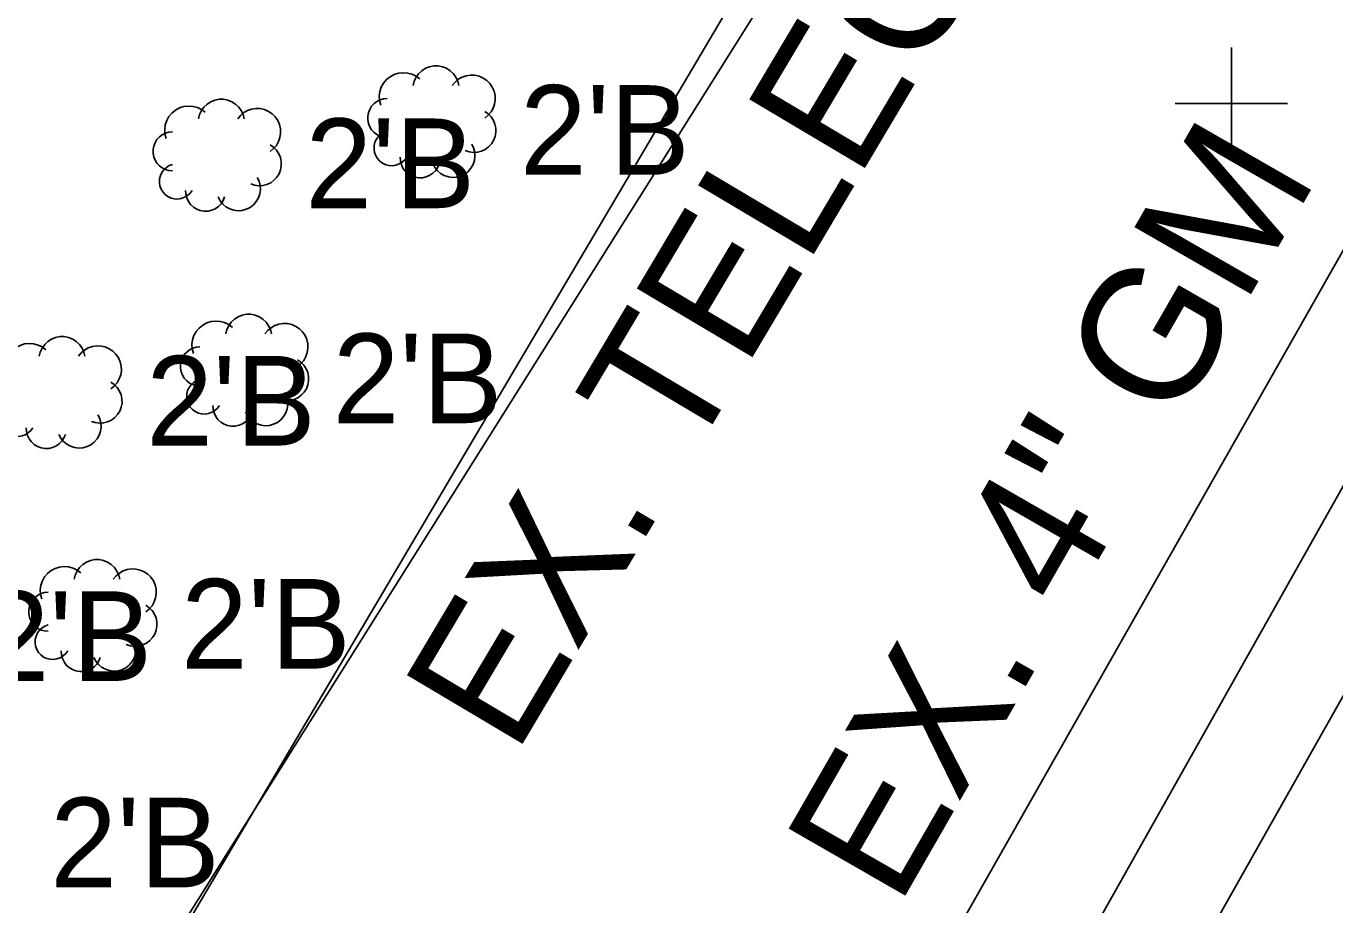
# Model space of a CAD drawing. Extents: x 1363693 to 1365209, y 422201 to 424153.
# Drawn here: x 1364063.69 to 1364087.03, y 422768.44 to 422784.12 of the extents above; entities that cross this region are included whole.
import ezdxf

# ---------------------------------------------------------------- set-up
doc = ezdxf.new("R2010")
doc.units = 0
for name, color, linetype in [('OWNERS', 7, 'Continuous'), ('PM_X_Channelizing_Line', 7, 'Continuous'), ('PM_X_Edge_Line', 7, 'Continuous'), ('SV_X_Original_Ground', 7, 'Continuous'), ('UT_X_FO', 7, 'Continuous'), ('UT_X_Gas', 7, 'Continuous'), ('UT_X_Gas_Text', 7, 'Continuous'), ('UT_X_Telecom_Text', 7, 'Continuous'), ('VG_X_Cells', 7, 'Continuous'), ('VG_X_Flower_Bed', 7, 'Continuous'), ('VG_X_Text', 7, 'Continuous')]:
    doc.layers.add(name, color=color, linetype=linetype)

msp = doc.modelspace()

# ---------------------------------------------------------------- linework, layer by layer
at = {"layer": 'OWNERS'}
msp.add_lwpolyline([(1364052.728, 422714.955), (1364065.039, 422736.632), (1364077.353, 422758.456), (1364089.632, 422780.271), (1364102.08, 422801.911)], dxfattribs=at)
at = {"layer": 'PM_X_Channelizing_Line'}
msp.add_line((1364078.931, 422757.548), (1364091.221, 422779.339), dxfattribs=at)
at = {"layer": 'PM_X_Edge_Line'}
msp.add_line((1364078.931, 422757.548), (1364091.221, 422779.339), dxfattribs=at)
at = {"layer": 'SV_X_Original_Ground'}
for p, q in [((1364085.183, 422781.733), (1364085.183, 422783.733)), ((1364084.183, 422782.733), (1364086.183, 422782.733))]:
    msp.add_line(p, q, dxfattribs=at)
at = {"layer": 'UT_X_FO'}
msp.add_lwpolyline([(1364198.41, 423083.145), (1364202.916, 423079.215), (1364206.614, 423072.625), (1364206.927, 423065.384), (1364205.607, 423052.889), (1364202.652, 423033.176), (1364193.585, 423006.537), (1364182.955, 422981.103), (1364130.325, 422876.058), (1364040.63, 422724.214)], dxfattribs=at)
at = {"layer": 'UT_X_Gas'}
msp.add_lwpolyline([(1364207.557, 423089.372), (1364211.518, 423072.856), (1364208.943, 423046.381), (1364201.649, 423012.485), (1364191.712, 422981.617), (1364181.14, 422953.292), (1364166.466, 422921.961), (1364127.708, 422851.525), (1364051.86, 422717.903)], dxfattribs=at)
at = {"layer": 'VG_X_Cells'}
for points in [[(1364070.705, 422783.173), (1364070.64, 422783.222), (1364070.567, 422783.257), (1364070.488, 422783.279), (1364070.406, 422783.285), (1364070.325, 422783.275), (1364070.247, 422783.251), (1364070.176, 422783.212), (1364070.112, 422783.161), (1364070.06, 422783.098), (1364070.02, 422783.027), (1364069.994, 422782.95), (1364069.984, 422782.869), (1364069.989, 422782.787), (1364070.009, 422782.708)], [(1364071.402, 422783.057), (1364071.383, 422783.132), (1364071.351, 422783.203), (1364071.306, 422783.267), (1364071.249, 422783.321), (1364071.184, 422783.363), (1364071.111, 422783.392), (1364071.035, 422783.407), (1364070.956, 422783.407), (1364070.88, 422783.392), (1364070.807, 422783.363), (1364070.742, 422783.321), (1364070.685, 422783.267), (1364070.64, 422783.203), (1364070.607, 422783.132), (1364070.589, 422783.057)], [(1364071.866, 422782.476), (1364071.927, 422782.525), (1364071.977, 422782.584), (1364072.016, 422782.652), (1364072.041, 422782.726), (1364072.052, 422782.802), (1364072.049, 422782.88), (1364072.031, 422782.956), (1364072, 422783.027), (1364071.956, 422783.092), (1364071.901, 422783.147), (1364071.837, 422783.19), (1364071.766, 422783.222), (1364071.69, 422783.239), (1364071.612, 422783.242), (1364071.535, 422783.231), (1364071.462, 422783.206), (1364071.394, 422783.167), (1364071.335, 422783.117), (1364071.286, 422783.057)], [(1364067.574, 422782.462), (1364067.555, 422782.537), (1364067.523, 422782.608), (1364067.478, 422782.672), (1364067.421, 422782.726), (1364067.356, 422782.768), (1364067.283, 422782.797), (1364067.207, 422782.812), (1364067.128, 422782.812), (1364067.052, 422782.797), (1364066.979, 422782.768), (1364066.914, 422782.726), (1364066.857, 422782.672), (1364066.812, 422782.608), (1364066.779, 422782.537), (1364066.761, 422782.462)], [(1364070.125, 422782.824), (1364070.061, 422782.818), (1364069.999, 422782.801), (1364069.941, 422782.772), (1364069.89, 422782.733), (1364069.847, 422782.686), (1364069.813, 422782.631), (1364069.79, 422782.571), (1364069.778, 422782.508), (1364069.778, 422782.444), (1364069.79, 422782.381), (1364069.813, 422782.321), (1364069.847, 422782.266), (1364069.89, 422782.219), (1364069.941, 422782.18), (1364069.999, 422782.151), (1364070.061, 422782.134), (1364070.125, 422782.128)], [(1364066.877, 422782.578), (1364066.812, 422782.627), (1364066.739, 422782.662), (1364066.66, 422782.684), (1364066.578, 422782.69), (1364066.497, 422782.68), (1364066.419, 422782.656), (1364066.348, 422782.617), (1364066.284, 422782.566), (1364066.232, 422782.503), (1364066.192, 422782.432), (1364066.166, 422782.355), (1364066.156, 422782.274), (1364066.161, 422782.192), (1364066.181, 422782.113)], [(1364068.038, 422781.881), (1364068.099, 422781.93), (1364068.149, 422781.989), (1364068.188, 422782.057), (1364068.213, 422782.131), (1364068.224, 422782.207), (1364068.221, 422782.285), (1364068.203, 422782.361), (1364068.172, 422782.432), (1364068.128, 422782.497), (1364068.073, 422782.552), (1364068.009, 422782.595), (1364067.938, 422782.627), (1364067.862, 422782.644), (1364067.784, 422782.647), (1364067.707, 422782.636), (1364067.634, 422782.611), (1364067.566, 422782.572), (1364067.507, 422782.522), (1364067.458, 422782.462)], [(1364071.518, 422781.895), (1364071.588, 422781.872), (1364071.662, 422781.862), (1364071.736, 422781.867), (1364071.808, 422781.885), (1364071.875, 422781.917), (1364071.934, 422781.961), (1364071.985, 422782.015), (1364072.024, 422782.078), (1364072.051, 422782.147), (1364072.064, 422782.22), (1364072.063, 422782.294), (1364072.048, 422782.367), (1364072.02, 422782.435), (1364071.979, 422782.497), (1364071.927, 422782.55), (1364071.866, 422782.592)], [(1364066.297, 422782.229), (1364066.233, 422782.223), (1364066.171, 422782.206), (1364066.113, 422782.177), (1364066.062, 422782.138), (1364066.019, 422782.091), (1364065.985, 422782.036), (1364065.962, 422781.976), (1364065.95, 422781.913), (1364065.95, 422781.849), (1364065.962, 422781.786), (1364065.985, 422781.726), (1364066.019, 422781.671), (1364066.062, 422781.624), (1364066.113, 422781.585), (1364066.171, 422781.556), (1364066.233, 422781.539), (1364066.297, 422781.533)], [(1364070.125, 422782.244), (1364070.067, 422782.223), (1364070.014, 422782.191), (1364069.969, 422782.149), (1364069.933, 422782.099), (1364069.907, 422782.044), (1364069.892, 422781.984), (1364069.89, 422781.923), (1364069.899, 422781.862), (1364069.92, 422781.804), (1364069.952, 422781.752), (1364069.994, 422781.706), (1364070.043, 422781.67), (1364070.099, 422781.644), (1364070.159, 422781.629), (1364070.22, 422781.626), (1364070.281, 422781.636), (1364070.339, 422781.657), (1364070.391, 422781.688), (1364070.437, 422781.73), (1364070.473, 422781.779)], [(1364067.69, 422781.3), (1364067.76, 422781.277), (1364067.834, 422781.267), (1364067.908, 422781.272), (1364067.98, 422781.29), (1364068.047, 422781.322), (1364068.106, 422781.366), (1364068.157, 422781.42), (1364068.196, 422781.483), (1364068.223, 422781.552), (1364068.236, 422781.625), (1364068.235, 422781.699), (1364068.22, 422781.772), (1364068.192, 422781.84), (1364068.151, 422781.902), (1364068.099, 422781.955), (1364068.038, 422781.997)], [(1364070.357, 422781.779), (1364070.361, 422781.711), (1364070.378, 422781.645), (1364070.407, 422781.583), (1364070.447, 422781.527), (1364070.498, 422781.481), (1364070.556, 422781.445), (1364070.62, 422781.421), (1364070.688, 422781.41), (1364070.757, 422781.412), (1364070.823, 422781.427), (1364070.886, 422781.454), (1364070.942, 422781.493), (1364070.99, 422781.542), (1364071.028, 422781.6), (1364071.054, 422781.663)], [(1364070.937, 422781.663), (1364070.972, 422781.596), (1364071.02, 422781.536), (1364071.077, 422781.487), (1364071.144, 422781.45), (1364071.216, 422781.427), (1364071.291, 422781.418), (1364071.367, 422781.423), (1364071.44, 422781.444), (1364071.508, 422781.477), (1364071.568, 422781.524), (1364071.618, 422781.581), (1364071.656, 422781.647), (1364071.681, 422781.719), (1364071.691, 422781.794), (1364071.686, 422781.87), (1364071.667, 422781.943), (1364071.634, 422782.012)], [(1364066.297, 422781.649), (1364066.239, 422781.628), (1364066.186, 422781.596), (1364066.141, 422781.554), (1364066.105, 422781.504), (1364066.079, 422781.449), (1364066.064, 422781.389), (1364066.062, 422781.328), (1364066.071, 422781.267), (1364066.092, 422781.209), (1364066.124, 422781.157), (1364066.166, 422781.111), (1364066.215, 422781.075), (1364066.271, 422781.049), (1364066.331, 422781.034), (1364066.392, 422781.031), (1364066.453, 422781.041), (1364066.511, 422781.062), (1364066.563, 422781.093), (1364066.609, 422781.135), (1364066.645, 422781.184)], [(1364067.109, 422781.068), (1364067.144, 422781.001), (1364067.192, 422780.941), (1364067.249, 422780.892), (1364067.316, 422780.855), (1364067.388, 422780.832), (1364067.463, 422780.823), (1364067.539, 422780.828), (1364067.612, 422780.849), (1364067.68, 422780.882), (1364067.74, 422780.929), (1364067.79, 422780.986), (1364067.828, 422781.052), (1364067.853, 422781.124), (1364067.863, 422781.199), (1364067.858, 422781.275), (1364067.839, 422781.348), (1364067.806, 422781.417)], [(1364066.529, 422781.184), (1364066.533, 422781.116), (1364066.55, 422781.05), (1364066.579, 422780.988), (1364066.619, 422780.932), (1364066.67, 422780.886), (1364066.728, 422780.85), (1364066.792, 422780.826), (1364066.86, 422780.815), (1364066.929, 422780.817), (1364066.995, 422780.832), (1364067.058, 422780.859), (1364067.114, 422780.898), (1364067.162, 422780.947), (1364067.2, 422781.005), (1364067.226, 422781.068)], [(1364067.364, 422778.742), (1364067.299, 422778.791), (1364067.226, 422778.826), (1364067.147, 422778.848), (1364067.065, 422778.854), (1364066.984, 422778.844), (1364066.906, 422778.82), (1364066.835, 422778.781), (1364066.771, 422778.73), (1364066.719, 422778.667), (1364066.679, 422778.596), (1364066.653, 422778.519), (1364066.643, 422778.438), (1364066.648, 422778.356), (1364066.668, 422778.277)], [(1364068.061, 422778.626), (1364068.042, 422778.701), (1364068.01, 422778.772), (1364067.965, 422778.836), (1364067.908, 422778.89), (1364067.843, 422778.932), (1364067.77, 422778.961), (1364067.694, 422778.976), (1364067.615, 422778.976), (1364067.539, 422778.961), (1364067.466, 422778.932), (1364067.401, 422778.89), (1364067.344, 422778.836), (1364067.299, 422778.772), (1364067.266, 422778.701), (1364067.248, 422778.626)], [(1364068.525, 422778.045), (1364068.586, 422778.094), (1364068.636, 422778.153), (1364068.675, 422778.221), (1364068.7, 422778.295), (1364068.711, 422778.371), (1364068.708, 422778.449), (1364068.69, 422778.525), (1364068.659, 422778.596), (1364068.615, 422778.661), (1364068.56, 422778.716), (1364068.496, 422778.759), (1364068.425, 422778.791), (1364068.349, 422778.808), (1364068.271, 422778.811), (1364068.194, 422778.8), (1364068.121, 422778.775), (1364068.053, 422778.736), (1364067.994, 422778.686), (1364067.945, 422778.626)], [(1364064.733, 422778.227), (1364064.714, 422778.302), (1364064.682, 422778.373), (1364064.637, 422778.437), (1364064.58, 422778.491), (1364064.515, 422778.533), (1364064.442, 422778.562), (1364064.366, 422778.577), (1364064.287, 422778.577), (1364064.211, 422778.562), (1364064.138, 422778.533), (1364064.073, 422778.491), (1364064.016, 422778.437), (1364063.971, 422778.373), (1364063.938, 422778.302), (1364063.92, 422778.227)], [(1364064.036, 422778.343), (1364063.971, 422778.392), (1364063.898, 422778.427), (1364063.819, 422778.449), (1364063.737, 422778.455), (1364063.656, 422778.445), (1364063.578, 422778.421), (1364063.507, 422778.382), (1364063.443, 422778.331), (1364063.391, 422778.268), (1364063.351, 422778.197), (1364063.325, 422778.12), (1364063.315, 422778.039), (1364063.32, 422777.957), (1364063.34, 422777.878)], [(1364065.197, 422777.646), (1364065.258, 422777.695), (1364065.308, 422777.754), (1364065.347, 422777.822), (1364065.372, 422777.896), (1364065.383, 422777.972), (1364065.38, 422778.05), (1364065.362, 422778.126), (1364065.331, 422778.197), (1364065.287, 422778.262), (1364065.232, 422778.317), (1364065.168, 422778.36), (1364065.097, 422778.392), (1364065.021, 422778.409), (1364064.943, 422778.412), (1364064.866, 422778.401), (1364064.793, 422778.376), (1364064.725, 422778.337), (1364064.666, 422778.287), (1364064.617, 422778.227)], [(1364066.784, 422778.393), (1364066.72, 422778.387), (1364066.658, 422778.37), (1364066.6, 422778.341), (1364066.549, 422778.302), (1364066.506, 422778.255), (1364066.472, 422778.2), (1364066.449, 422778.14), (1364066.437, 422778.077), (1364066.437, 422778.013), (1364066.449, 422777.95), (1364066.472, 422777.89), (1364066.506, 422777.835), (1364066.549, 422777.788), (1364066.6, 422777.749), (1364066.658, 422777.72), (1364066.72, 422777.703), (1364066.784, 422777.697)], [(1364068.177, 422777.464), (1364068.247, 422777.441), (1364068.321, 422777.431), (1364068.395, 422777.436), (1364068.467, 422777.454), (1364068.534, 422777.486), (1364068.593, 422777.53), (1364068.644, 422777.584), (1364068.683, 422777.647), (1364068.71, 422777.716), (1364068.723, 422777.789), (1364068.722, 422777.863), (1364068.707, 422777.936), (1364068.679, 422778.004), (1364068.638, 422778.066), (1364068.586, 422778.119), (1364068.525, 422778.161)], [(1364066.784, 422777.813), (1364066.726, 422777.792), (1364066.673, 422777.76), (1364066.628, 422777.718), (1364066.592, 422777.668), (1364066.566, 422777.613), (1364066.551, 422777.553), (1364066.549, 422777.492), (1364066.558, 422777.431), (1364066.579, 422777.373), (1364066.611, 422777.321), (1364066.653, 422777.275), (1364066.702, 422777.239), (1364066.758, 422777.213), (1364066.818, 422777.198), (1364066.879, 422777.195), (1364066.94, 422777.205), (1364066.998, 422777.226), (1364067.05, 422777.257), (1364067.096, 422777.299), (1364067.132, 422777.348)], [(1364064.849, 422777.065), (1364064.919, 422777.042), (1364064.993, 422777.032), (1364065.067, 422777.037), (1364065.139, 422777.055), (1364065.206, 422777.087), (1364065.265, 422777.131), (1364065.316, 422777.185), (1364065.355, 422777.248), (1364065.382, 422777.317), (1364065.395, 422777.39), (1364065.394, 422777.464), (1364065.379, 422777.537), (1364065.351, 422777.605), (1364065.31, 422777.667), (1364065.258, 422777.72), (1364065.197, 422777.762)], [(1364067.596, 422777.232), (1364067.631, 422777.165), (1364067.679, 422777.105), (1364067.736, 422777.056), (1364067.803, 422777.019), (1364067.875, 422776.996), (1364067.95, 422776.987), (1364068.026, 422776.992), (1364068.099, 422777.013), (1364068.167, 422777.046), (1364068.227, 422777.093), (1364068.277, 422777.15), (1364068.315, 422777.216), (1364068.34, 422777.288), (1364068.35, 422777.363), (1364068.345, 422777.439), (1364068.326, 422777.512), (1364068.293, 422777.581)], [(1364063.456, 422777.414), (1364063.398, 422777.393), (1364063.345, 422777.361), (1364063.3, 422777.319), (1364063.264, 422777.269), (1364063.238, 422777.214), (1364063.223, 422777.154), (1364063.221, 422777.093), (1364063.23, 422777.032), (1364063.251, 422776.974), (1364063.283, 422776.922), (1364063.325, 422776.876), (1364063.374, 422776.84), (1364063.43, 422776.814), (1364063.49, 422776.799), (1364063.551, 422776.796), (1364063.612, 422776.806), (1364063.67, 422776.827), (1364063.722, 422776.858), (1364063.768, 422776.9), (1364063.804, 422776.949)], [(1364067.016, 422777.348), (1364067.02, 422777.28), (1364067.037, 422777.214), (1364067.066, 422777.152), (1364067.106, 422777.096), (1364067.157, 422777.05), (1364067.215, 422777.014), (1364067.279, 422776.99), (1364067.347, 422776.979), (1364067.416, 422776.981), (1364067.482, 422776.996), (1364067.545, 422777.023), (1364067.601, 422777.062), (1364067.649, 422777.111), (1364067.687, 422777.169), (1364067.713, 422777.232)], [(1364064.268, 422776.833), (1364064.303, 422776.766), (1364064.351, 422776.706), (1364064.408, 422776.657), (1364064.475, 422776.62), (1364064.547, 422776.597), (1364064.622, 422776.588), (1364064.698, 422776.593), (1364064.771, 422776.614), (1364064.839, 422776.647), (1364064.899, 422776.694), (1364064.949, 422776.751), (1364064.987, 422776.817), (1364065.012, 422776.889), (1364065.022, 422776.964), (1364065.017, 422777.04), (1364064.998, 422777.113), (1364064.965, 422777.182)], [(1364063.688, 422776.949), (1364063.692, 422776.881), (1364063.709, 422776.815), (1364063.738, 422776.753), (1364063.778, 422776.697), (1364063.829, 422776.651), (1364063.887, 422776.615), (1364063.951, 422776.591), (1364064.019, 422776.58), (1364064.088, 422776.582), (1364064.154, 422776.597), (1364064.217, 422776.624), (1364064.273, 422776.663), (1364064.321, 422776.712), (1364064.359, 422776.77), (1364064.385, 422776.833)], [(1364065.356, 422774.248), (1364065.337, 422774.323), (1364065.305, 422774.394), (1364065.26, 422774.458), (1364065.203, 422774.512), (1364065.138, 422774.554), (1364065.065, 422774.583), (1364064.989, 422774.598), (1364064.91, 422774.598), (1364064.834, 422774.583), (1364064.761, 422774.554), (1364064.696, 422774.512), (1364064.639, 422774.458), (1364064.594, 422774.394), (1364064.561, 422774.323), (1364064.543, 422774.248)], [(1364064.659, 422774.364), (1364064.594, 422774.413), (1364064.521, 422774.448), (1364064.442, 422774.47), (1364064.36, 422774.476), (1364064.279, 422774.466), (1364064.201, 422774.442), (1364064.13, 422774.403), (1364064.066, 422774.352), (1364064.014, 422774.289), (1364063.974, 422774.218), (1364063.948, 422774.141), (1364063.938, 422774.06), (1364063.943, 422773.978), (1364063.963, 422773.899)], [(1364065.82, 422773.667), (1364065.881, 422773.716), (1364065.931, 422773.775), (1364065.97, 422773.843), (1364065.995, 422773.917), (1364066.006, 422773.993), (1364066.003, 422774.071), (1364065.985, 422774.147), (1364065.954, 422774.218), (1364065.91, 422774.283), (1364065.855, 422774.338), (1364065.791, 422774.381), (1364065.72, 422774.413), (1364065.644, 422774.43), (1364065.566, 422774.433), (1364065.489, 422774.422), (1364065.416, 422774.397), (1364065.348, 422774.358), (1364065.289, 422774.308), (1364065.24, 422774.248)], [(1364064.079, 422774.015), (1364064.015, 422774.009), (1364063.953, 422773.992), (1364063.895, 422773.963), (1364063.844, 422773.924), (1364063.801, 422773.877), (1364063.767, 422773.822), (1364063.744, 422773.762), (1364063.732, 422773.699), (1364063.732, 422773.635), (1364063.744, 422773.572), (1364063.767, 422773.512), (1364063.801, 422773.457), (1364063.844, 422773.41), (1364063.895, 422773.371), (1364063.953, 422773.342), (1364064.015, 422773.325), (1364064.079, 422773.319)], [(1364065.472, 422773.086), (1364065.542, 422773.063), (1364065.616, 422773.053), (1364065.69, 422773.058), (1364065.762, 422773.076), (1364065.829, 422773.108), (1364065.888, 422773.152), (1364065.939, 422773.206), (1364065.978, 422773.269), (1364066.005, 422773.338), (1364066.018, 422773.411), (1364066.017, 422773.485), (1364066.002, 422773.558), (1364065.974, 422773.626), (1364065.933, 422773.688), (1364065.881, 422773.741), (1364065.82, 422773.783)], [(1364064.079, 422773.435), (1364064.021, 422773.414), (1364063.968, 422773.382), (1364063.923, 422773.34), (1364063.887, 422773.29), (1364063.861, 422773.235), (1364063.846, 422773.175), (1364063.844, 422773.114), (1364063.853, 422773.053), (1364063.874, 422772.995), (1364063.906, 422772.943), (1364063.948, 422772.897), (1364063.997, 422772.861), (1364064.053, 422772.835), (1364064.113, 422772.82), (1364064.174, 422772.817), (1364064.235, 422772.827), (1364064.293, 422772.848), (1364064.345, 422772.879), (1364064.391, 422772.921), (1364064.427, 422772.97)], [(1364064.891, 422772.854), (1364064.926, 422772.787), (1364064.974, 422772.727), (1364065.031, 422772.678), (1364065.098, 422772.641), (1364065.17, 422772.618), (1364065.245, 422772.609), (1364065.321, 422772.614), (1364065.394, 422772.635), (1364065.462, 422772.668), (1364065.522, 422772.715), (1364065.572, 422772.772), (1364065.61, 422772.838), (1364065.635, 422772.91), (1364065.645, 422772.985), (1364065.64, 422773.061), (1364065.621, 422773.134), (1364065.588, 422773.203)], [(1364064.311, 422772.97), (1364064.315, 422772.902), (1364064.332, 422772.836), (1364064.361, 422772.774), (1364064.401, 422772.718), (1364064.452, 422772.672), (1364064.51, 422772.636), (1364064.574, 422772.612), (1364064.642, 422772.601), (1364064.711, 422772.603), (1364064.777, 422772.618), (1364064.84, 422772.645), (1364064.896, 422772.684), (1364064.944, 422772.733), (1364064.982, 422772.791), (1364065.008, 422772.854)]]:
    msp.add_lwpolyline(points, dxfattribs=at)
at = {"layer": 'VG_X_Flower_Bed'}
msp.add_line((1364064.848, 422765.503), (1364078.24, 422786.815), dxfattribs=at)

# ---------------------------------------------------------------- texts
at = {"layer": 'UT_X_Gas_Text'}
msp.add_text('EX. 4" GM', height=2.4, rotation=60.1106, dxfattribs=at).set_placement((1364079.236, 422768.375))
at = {"layer": 'UT_X_Telecom_Text'}
msp.add_text('EX. TELECOMM', height=2.4, rotation=59.2719, dxfattribs=at).set_placement((1364072.406, 422771.085))
at = {"layer": 'VG_X_Text'}
for p in [(1364072.495, 422781.463), (1364068.667, 422780.868), (1364069.154, 422777.032), (1364065.826, 422776.633), (1364066.449, 422772.654), (1364062.907, 422772.434), (1364064.114, 422768.751)]:
    msp.add_text("2'B", height=1.6, dxfattribs=at).set_placement(p)

doc.saveas('drawing.dxf')
